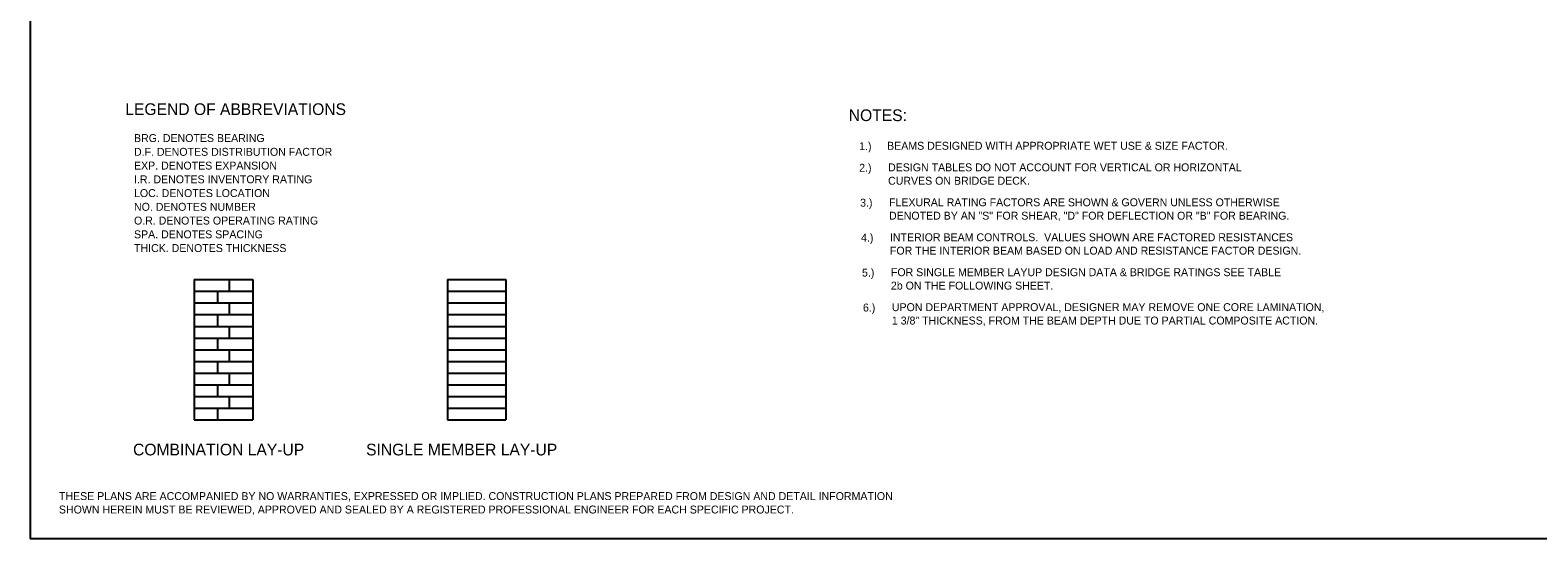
# Model space of a CAD drawing. Extents: x -5022 to -159, y 1126 to 7226.
# Drawn here: x -3800 to -3229, y 4705 to 4898 of the extents above; entities that cross this region are included whole.
import ezdxf

# ---------------------------------------------------------------- set-up
doc = ezdxf.new("R2010")
doc.units = 0
doc.layers.add('2', color=7, linetype='Continuous')

msp = doc.modelspace()

# ---------------------------------------------------------------- linework, layer by layer
at = {"layer": '2'}
for p, q in [((-3800.13, 5268.81), (-3800.13, 4704.81)), ((-3737.97, 4803.02), (-3737.97, 4749.87)), ((-3737.97, 4803.02), (-3715.82, 4803.02)), ((-3737.97, 4798.59), (-3715.82, 4798.59)), ((-3729.11, 4798.59), (-3729.11, 4794.16)), ((-3724.68, 4803.02), (-3724.68, 4798.59)), ((-3715.82, 4803.02), (-3715.82, 4749.87)), ((-3642.04, 4803.02), (-3642.04, 4749.87)), ((-3642.04, 4803.02), (-3619.9, 4803.02)), ((-3642.04, 4798.59), (-3619.9, 4798.59)), ((-3619.9, 4803.02), (-3619.9, 4749.87)), ((-3737.97, 4794.16), (-3715.82, 4794.16)), ((-3724.68, 4794.16), (-3724.68, 4789.73)), ((-3642.04, 4794.16), (-3619.9, 4794.16)), ((-3737.97, 4789.73), (-3715.82, 4789.73)), ((-3729.11, 4789.73), (-3729.11, 4785.3)), ((-3642.04, 4789.73), (-3619.9, 4789.73)), ((-3737.97, 4785.3), (-3715.82, 4785.3)), ((-3737.97, 4780.87), (-3715.82, 4780.87)), ((-3729.11, 4780.87), (-3729.11, 4776.44)), ((-3724.68, 4785.3), (-3724.68, 4780.87)), ((-3642.04, 4785.3), (-3619.9, 4785.3)), ((-3642.04, 4780.87), (-3619.9, 4780.87)), ((-3737.97, 4776.44), (-3715.82, 4776.44)), ((-3724.68, 4776.44), (-3724.68, 4772.01)), ((-3642.04, 4776.44), (-3619.9, 4776.44)), ((-3737.97, 4772.01), (-3715.82, 4772.01)), ((-3729.11, 4772.01), (-3729.11, 4767.58)), ((-3642.04, 4772.01), (-3619.9, 4772.01)), ((-3737.97, 4767.58), (-3715.82, 4767.58)), ((-3724.68, 4767.58), (-3724.68, 4763.15)), ((-3642.04, 4767.58), (-3619.9, 4767.58)), ((-3737.97, 4763.15), (-3715.82, 4763.15)), ((-3737.97, 4758.72), (-3715.82, 4758.72)), ((-3729.11, 4763.15), (-3729.11, 4758.72)), ((-3724.68, 4758.72), (-3724.68, 4754.29)), ((-3642.04, 4763.15), (-3619.9, 4763.15)), ((-3642.04, 4758.72), (-3619.9, 4758.72)), ((-3737.97, 4754.29), (-3715.82, 4754.29)), ((-3729.11, 4754.29), (-3729.11, 4749.87)), ((-3642.04, 4754.29), (-3619.9, 4754.29)), ((-3737.97, 4749.87), (-3715.82, 4749.87)), ((-3642.04, 4749.87), (-3619.9, 4749.87)), ((-3014.13, 4704.81), (-3800.13, 4704.81))]:
    msp.add_line(p, q, dxfattribs=at)

# ---------------------------------------------------------------- texts
for s, height, p in [('LEGEND OF ABBREVIATIONS', 4.4293, (-3764.08, 4865.36)), ('NOTES:', 4.429, (-3490.03, 4863.06)), ('BRG. DENOTES BEARING', 3.0001, (-3760.79, 4855.12)), ('1.)', 3, (-3486.09, 4852.07)), ('BEAMS DESIGNED WITH APPROPRIATE WET USE & SIZE FACTOR.', 3.0001, (-3475.5, 4852.2)), ('D.F. DENOTES DISTRIBUTION FACTOR', 3.0001, (-3760.79, 4849.91)), ('EXP. DENOTES EXPANSION', 3.0001, (-3760.79, 4844.7)), ('2.)', 3, (-3486.09, 4843.88)), ('DESIGN TABLES DO NOT ACCOUNT FOR VERTICAL OR HORIZONTAL', 3.0001, (-3475.14, 4844.03)), ('I.R. DENOTES INVENTORY RATING', 3.0001, (-3760.79, 4839.49)), ('CURVES ON BRIDGE DECK.', 3.0001, (-3475.14, 4838.96)), ('LOC. DENOTES LOCATION', 3.0001, (-3760.79, 4834.28)), ('NO. DENOTES NUMBER', 3.0001, (-3760.79, 4829.08)), ('3.)', 3, (-3485.73, 4830.65)), ('FLEXURAL RATING FACTORS ARE SHOWN & GOVERN UNLESS OTHERWISE', 3.0001, (-3474.78, 4830.79)), ('O.R. DENOTES OPERATING RATING', 3.0001, (-3760.79, 4823.87)), ('DENOTED BY AN "S" FOR SHEAR, "D" FOR DEFLECTION OR "B" FOR BEARING.', 3.0001, (-3474.78, 4825.72)), ('SPA. DENOTES SPACING', 3.0001, (-3760.79, 4818.66)), ('4.)', 3, (-3485.37, 4817.41)), ('INTERIOR BEAM CONTROLS.  VALUES SHOWN ARE FACTORED RESISTANCES', 3.0001, (-3474.42, 4817.55)), ('THICK. DENOTES THICKNESS', 3.0001, (-3760.79, 4813.45)), ('FOR THE INTERIOR BEAM BASED ON LOAD AND RESISTANCE FACTOR DESIGN.', 3.0001, (-3474.42, 4812.48)), ('5.)', 3, (-3485.01, 4804.16)), ('FOR SINGLE MEMBER LAYUP DESIGN DATA & BRIDGE RATINGS SEE TABLE', 3.0001, (-3474.06, 4804.31)), ('2b ON THE FOLLOWING SHEET.', 3.0001, (-3474.06, 4799.24)), ('6.)', 3, (-3484.65, 4790.92)), ('UPON DEPARTMENT APPROVAL, DESIGNER MAY REMOVE ONE CORE LAMINATION, ', 3.0001, (-3473.7, 4791.07)), ('1 3/8" THICKNESS, FROM THE BEAM DEPTH DUE TO PARTIAL COMPOSITE ACTION.', 3.0001, (-3473.7, 4786)), ('COMBINATION LAY-UP', 4.4293, (-3761.15, 4736.41)), ('SINGLE MEMBER LAY-UP', 4.4293, (-3672.87, 4736.41)), ('THESE PLANS ARE ACCOMPANIED BY NO WARRANTIES, EXPRESSED OR IMPLIED. CONSTRUCTION PLANS PREPARED FROM DESIGN AND DETAIL INFORMATION', 3.00008, (-3789.23, 4719.5)), ('SHOWN HEREIN MUST BE REVIEWED, APPROVED AND SEALED BY A REGISTERED PROFESSIONAL ENGINEER FOR EACH SPECIFIC PROJECT.', 3.00008, (-3789.23, 4714.41))]:
    msp.add_text(s, height=height, dxfattribs=at).set_placement(p)

doc.saveas('drawing.dxf')
